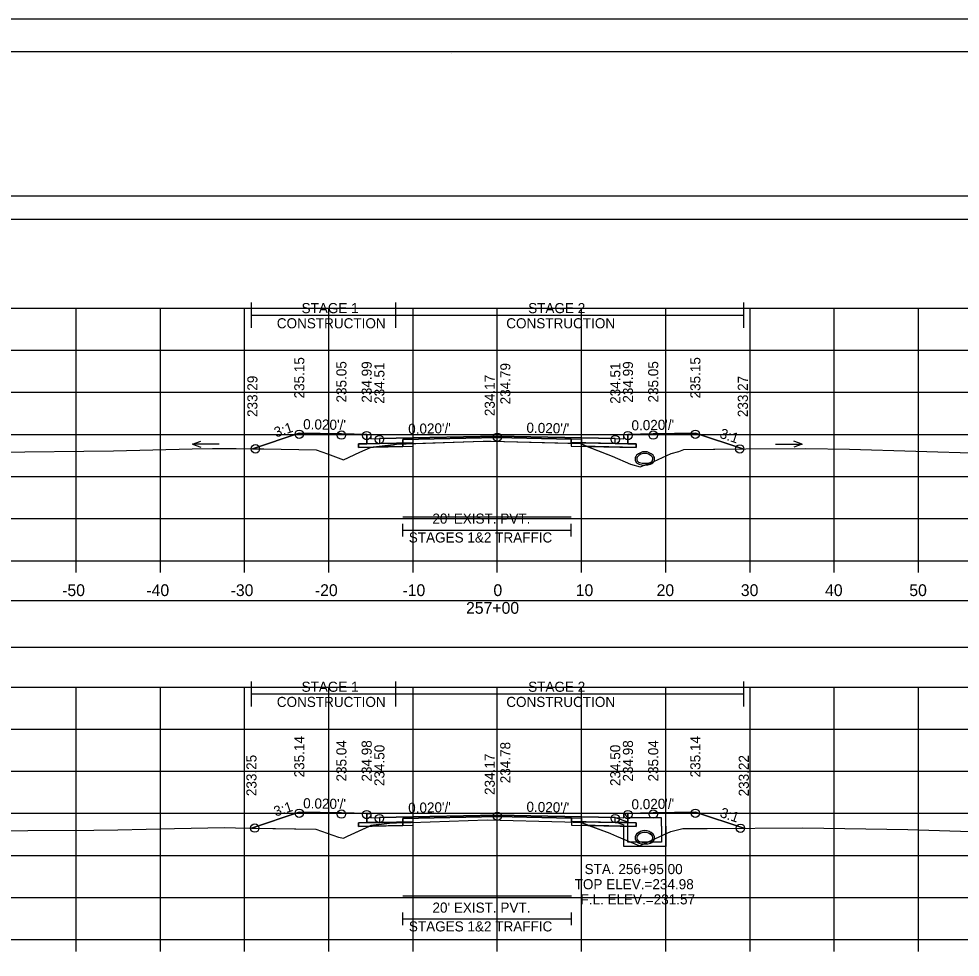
# Model space of a CAD drawing. Extents: x 1369627 to 1374022, y 380035 to 398173.
# Drawn here: x 1372041.7 to 1372153.5, y 392514.3 to 392625.7 of the extents above; entities that cross this region are included whole.
import ezdxf

# ---------------------------------------------------------------- set-up
doc = ezdxf.new("R2010")
doc.units = 0
for name, color, linetype in [('Default', 7, 'Continuous'), ('R_Alt Surface', 7, 'Continuous'), ('R_Axis', 7, 'Continuous'), ('R_Axis Annot', 7, 'Continuous'), ('R_Border', 7, 'Continuous'), ('R_Drive', 7, 'Continuous'), ('R_Exist Surface', 7, 'Continuous'), ('R_Fin Surface', 7, 'Continuous'), ('R_Grid', 7, 'Continuous'), ('R_MOT', 7, 'Continuous'), ('R_No Plot', 7, 'Continuous'), ('R_Water', 7, 'Continuous'), ('R_Water Annot', 7, 'Continuous'), ('R_Xsect Elev', 7, 'Continuous'), ('R_Xsect Slope', 7, 'Continuous'), ('T_Vehicle Path Rt', 7, 'Continuous')]:
    doc.layers.add(name, color=color, linetype=linetype)

msp = doc.modelspace()

# ---------------------------------------------------------------- linework, layer by layer
at = {"layer": 'Default'}
for p, q in [((1372087.31, 392564.25), (1372087.31, 392565.75)), ((1372107.31, 392564.25), (1372107.31, 392565.75)), ((1372087.31, 392565), (1372107.31, 392565)), ((1372087.33, 392518.06), (1372087.33, 392519.56)), ((1372107.33, 392518.06), (1372107.33, 392519.56)), ((1372087.33, 392518.81), (1372107.33, 392518.81))]:
    msp.add_line(p, q, dxfattribs=at)
for points in [[(1371948.53, 392601.94), (1372248.53, 392601.94), (1372248.53, 392604.64), (1371948.53, 392604.64)], [(1372083.02, 392576.35), (1372083.52, 392576.35), (1372083.53, 392575.85), (1372084.53, 392575.87), (1372084.53, 392575.29), (1372083.03, 392575.26)], [(1372113.53, 392575.85), (1372113.54, 392576.35), (1372114.04, 392576.35), (1372114.03, 392575.26), (1372112.53, 392575.29), (1372112.53, 392575.87)], [(1371948.53, 392551.09), (1372248.53, 392551.09), (1372248.53, 392556.61), (1371948.53, 392556.61)], [(1372083.02, 392531.34), (1372083.52, 392531.34), (1372083.53, 392530.84), (1372084.53, 392530.86), (1372084.53, 392530.28), (1372083.03, 392530.25)], [(1372113.53, 392530.84), (1372113.54, 392531.34), (1372114.04, 392531.34), (1372114.03, 392530.25), (1372112.53, 392530.28), (1372112.53, 392530.86)]]:
    msp.add_lwpolyline(points, close=True, dxfattribs=at)
at = {"layer": 'R_Alt Surface'}
for points in [[(1372082.03, 392575.24), (1372083.03, 392575.26), (1372084.53, 392575.29), (1372087.31, 392575.34), (1372087.31, 392574.92), (1372082.03, 392574.82)], [(1372115.03, 392575.24), (1372114.03, 392575.26), (1372112.53, 392575.29), (1372107.31, 392575.39), (1372107.31, 392574.97), (1372115.03, 392574.82)], [(1372082.03, 392530.23), (1372083.03, 392530.25), (1372084.53, 392530.28), (1372087.33, 392530.33), (1372087.33, 392529.92), (1372082.03, 392529.81)], [(1372115.03, 392530.23), (1372114.03, 392530.25), (1372112.53, 392530.28), (1372107.33, 392530.38), (1372107.33, 392529.97), (1372115.03, 392529.81)]]:
    msp.add_lwpolyline(points, close=True, dxfattribs=at)
for points in [[(1372083.03, 392576.35), (1372083.03, 392575.26), (1372084.53, 392575.29), (1372087.31, 392575.34), (1372087.31, 392575.76), (1372098.53, 392575.98), (1372107.31, 392575.81), (1372107.31, 392575.39), (1372112.53, 392575.29), (1372114.03, 392575.26), (1372114.03, 392576.35)], [(1372083.03, 392531.35), (1372083.03, 392530.25), (1372084.53, 392530.28), (1372087.33, 392530.33), (1372087.33, 392530.75), (1372098.53, 392530.97), (1372107.33, 392530.8), (1372107.33, 392530.38), (1372112.53, 392530.28), (1372114.03, 392530.25), (1372114.03, 392531.35)]]:
    msp.add_lwpolyline(points, dxfattribs=at)
at = {"layer": 'R_Axis'}
for p, q in [((1371948.53, 392561.36), (1372248.53, 392561.36)), ((1372048.53, 392559.96), (1372048.53, 392561.36)), ((1372058.53, 392559.96), (1372058.53, 392561.36)), ((1372068.53, 392559.96), (1372068.53, 392561.36)), ((1372078.53, 392559.96), (1372078.53, 392561.36)), ((1372088.53, 392559.96), (1372088.53, 392561.36)), ((1372098.53, 392559.96), (1372098.53, 392561.36)), ((1372108.53, 392559.96), (1372108.53, 392561.36)), ((1372118.53, 392559.96), (1372118.53, 392561.36)), ((1372128.53, 392559.96), (1372128.53, 392561.36)), ((1372138.53, 392559.96), (1372138.53, 392561.36)), ((1372148.53, 392559.96), (1372148.53, 392561.36)), ((1371948.53, 392516.36), (1372248.53, 392516.36)), ((1372048.53, 392514.96), (1372048.53, 392516.36)), ((1372058.53, 392514.96), (1372058.53, 392516.36)), ((1372068.53, 392514.96), (1372068.53, 392516.36)), ((1372078.53, 392514.96), (1372078.53, 392516.36)), ((1372088.53, 392514.96), (1372088.53, 392516.36)), ((1372098.53, 392514.96), (1372098.53, 392516.36)), ((1372108.53, 392514.96), (1372108.53, 392516.36)), ((1372118.53, 392514.96), (1372118.53, 392516.36)), ((1372128.53, 392514.96), (1372128.53, 392516.36)), ((1372138.53, 392514.96), (1372138.53, 392516.36)), ((1372148.53, 392514.96), (1372148.53, 392516.36))]:
    msp.add_line(p, q, dxfattribs=at)
at = {"layer": 'R_Border'}
for p, q in [((1371940.53, 392621.82), (1372256.71, 392621.82)), ((1372093.05, 392621.56), (1372093.05, 392621.56)), ((1372093.05, 392621.56), (1372093.05, 392621.56))]:
    msp.add_line(p, q, dxfattribs=at)
at = {"layer": 'R_Drive'}
for centre, radius, start, end in [((1372116.04, 392572.95), 1.35, 43.6485, 136.3515), ((1372115.53, 392573.44), 0.646, 136.3515, 253.9529), ((1372115.53, 392573.44), 0.438, 136.3515, 253.9529), ((1372116.04, 392572.95), 1.15, 43.6485, 136.3515), ((1372116.55, 392573.44), 0.438, 286.0471, 43.6485), ((1372116.55, 392573.44), 0.646, 286.0471, 43.6485), ((1372116.04, 392575.22), 2.5, 253.9529, 286.0471), ((1372116.04, 392575.22), 2.29, 253.9529, 286.0471), ((1372115.53, 392528.44), 0.646, 136.3515, 253.9529), ((1372115.53, 392528.45), 0.646, 136.3515, 253.9529), ((1372116.04, 392527.95), 1.35, 43.6485, 136.3515), ((1372116.04, 392527.96), 1.35, 43.6485, 136.3515), ((1372115.53, 392528.45), 0.438, 136.3515, 253.9529), ((1372115.53, 392528.44), 0.438, 136.3515, 253.9529), ((1372116.04, 392527.95), 1.15, 43.6485, 136.3515), ((1372116.04, 392527.96), 1.15, 43.6485, 136.3515), ((1372116.55, 392528.45), 0.438, 286.0471, 43.6485), ((1372116.55, 392528.44), 0.438, 286.0471, 43.6485), ((1372116.55, 392528.44), 0.646, 286.0471, 43.6485), ((1372116.55, 392528.45), 0.646, 286.0471, 43.6485), ((1372116.04, 392530.23), 2.5, 253.9529, 286.0471), ((1372116.04, 392530.22), 2.5, 253.9529, 286.0471), ((1372116.04, 392530.23), 2.29, 253.9529, 286.0471), ((1372116.04, 392530.22), 2.29, 253.9529, 286.0471)]:
    msp.add_arc(centre, radius, start, end, dxfattribs=at)
at = {"layer": 'R_Exist Surface'}
for points in [[(1372038.87, 392574.27), (1372052.98, 392574.42), (1372062.29, 392574.64), (1372064.72, 392574.68), (1372067.51, 392574.68), (1372070.81, 392574.63), (1372077.04, 392574.53), (1372078.37, 392574.05), (1372080.27, 392573.36), (1372082.21, 392574.25), (1372083.47, 392574.81), (1372086.2, 392575.14), (1372086.55, 392575.2), (1372096.84, 392575.54), (1372097.31, 392575.56), (1372097.78, 392575.55), (1372108.41, 392575.28), (1372108.91, 392575.05), (1372112.15, 392573.76), (1372114.33, 392572.83), (1372115.48, 392572.52), (1372117.12, 392573.16), (1372119.15, 392574.09), (1372120.08, 392574.32), (1372120.66, 392574.55), (1372128.02, 392574.63), (1372135.15, 392574.68), (1372140.33, 392574.6), (1372156.08, 392574.12)], [(1372038.56, 392529.25), (1372042.78, 392529.3), (1372050.63, 392529.35), (1372053.47, 392529.38), (1372060.21, 392529.54), (1372066.15, 392529.69), (1372067.45, 392529.65), (1372076.97, 392529.47), (1372079.66, 392528.53), (1372080.25, 392528.39), (1372080.75, 392528.64), (1372083.52, 392529.91), (1372085.74, 392530.18), (1372086.55, 392530.22), (1372088.31, 392530.27), (1372097.33, 392530.57), (1372106.53, 392530.33), (1372108.47, 392530.27), (1372111.87, 392529), (1372111.96, 392528.96), (1372112.69, 392528.65), (1372115.33, 392527.53), (1372115.38, 392527.49), (1372115.49, 392527.54), (1372119.14, 392529.2), (1372120.55, 392529.55), (1372123.43, 392529.56), (1372134.79, 392529.64), (1372147.27, 392529.43), (1372156.03, 392529.16)]]:
    msp.add_lwpolyline(points, dxfattribs=at)
at = {"layer": 'R_Fin Surface'}
for points in [[(1372069.45, 392574.65), (1372075.02, 392576.51), (1372080.02, 392576.41), (1372083.02, 392576.35), (1372083.52, 392576.35), (1372083.53, 392575.85), (1372084.53, 392575.87), (1372086.53, 392575.91), (1372098.53, 392576.15), (1372110.53, 392575.91), (1372112.53, 392575.87), (1372113.53, 392575.85), (1372113.54, 392576.35), (1372114.04, 392576.35), (1372117.04, 392576.41), (1372122.04, 392576.51), (1372127.68, 392574.63)], [(1372069.34, 392529.61), (1372075.02, 392531.5), (1372080.02, 392531.4), (1372083.02, 392531.34), (1372083.52, 392531.34), (1372083.53, 392530.84), (1372084.53, 392530.86), (1372086.53, 392530.9), (1372098.53, 392531.14), (1372110.53, 392530.9), (1372112.53, 392530.86), (1372113.53, 392530.84), (1372113.54, 392531.34), (1372114.04, 392531.34), (1372117.04, 392531.4), (1372122.04, 392531.5), (1372127.79, 392529.59)]]:
    msp.add_lwpolyline(points, dxfattribs=at)
at = {"layer": 'R_Grid'}
for p, q in [((1371948.53, 392591.36), (1372248.53, 392591.36)), ((1372048.53, 392561.36), (1372048.53, 392591.36)), ((1372058.53, 392561.36), (1372058.53, 392591.36)), ((1372068.53, 392561.36), (1372068.53, 392591.36)), ((1372078.53, 392561.36), (1372078.53, 392591.36)), ((1372088.53, 392561.36), (1372088.53, 392591.36)), ((1372098.53, 392561.36), (1372098.53, 392591.36)), ((1372108.53, 392561.36), (1372108.53, 392591.36)), ((1372118.53, 392561.36), (1372118.53, 392591.36)), ((1372128.53, 392561.36), (1372128.53, 392591.36)), ((1372138.53, 392561.36), (1372138.53, 392591.36)), ((1372148.53, 392561.36), (1372148.53, 392591.36)), ((1371948.53, 392586.36), (1372248.53, 392586.36)), ((1371948.53, 392581.36), (1372248.53, 392581.36)), ((1371948.53, 392576.36), (1372248.53, 392576.36)), ((1371948.53, 392571.36), (1372248.53, 392571.36)), ((1371948.53, 392566.36), (1372248.53, 392566.36)), ((1371948.53, 392561.36), (1372248.53, 392561.36)), ((1371948.53, 392546.36), (1372248.53, 392546.36)), ((1372048.53, 392516.36), (1372048.53, 392546.36)), ((1372058.53, 392516.36), (1372058.53, 392546.36)), ((1372068.53, 392516.36), (1372068.53, 392546.36)), ((1372078.53, 392516.36), (1372078.53, 392546.36)), ((1372088.53, 392516.36), (1372088.53, 392546.36)), ((1372098.53, 392516.36), (1372098.53, 392546.36)), ((1372108.53, 392516.36), (1372108.53, 392546.36)), ((1372118.53, 392516.36), (1372118.53, 392546.36)), ((1372128.53, 392516.36), (1372128.53, 392546.36)), ((1372138.53, 392516.36), (1372138.53, 392546.36)), ((1372148.53, 392516.36), (1372148.53, 392546.36)), ((1371948.53, 392541.36), (1372248.53, 392541.36)), ((1371948.53, 392536.36), (1372248.53, 392536.36)), ((1371948.53, 392531.36), (1372248.53, 392531.36)), ((1371948.53, 392526.36), (1372248.53, 392526.36)), ((1371948.53, 392521.36), (1372248.53, 392521.36)), ((1371948.53, 392516.36), (1372248.53, 392516.36))]:
    msp.add_line(p, q, dxfattribs=at)
at = {"layer": 'R_MOT'}
for p, q in [((1372069.34, 392589.01), (1372069.34, 392592.01)), ((1372086.49, 392589.01), (1372086.49, 392592.01)), ((1372127.79, 392589.01), (1372127.79, 392592.01)), ((1372069.34, 392590.51), (1372127.79, 392590.51)), ((1372069.34, 392544.03), (1372069.34, 392547.03)), ((1372086.49, 392544.03), (1372086.49, 392547.03)), ((1372127.79, 392544.03), (1372127.79, 392547.03)), ((1372069.34, 392545.53), (1372127.79, 392545.53))]:
    msp.add_line(p, q, dxfattribs=at)
at = {"layer": 'R_No Plot'}
msp.add_line((1371928.13, 392625.72), (1372261.46, 392625.72), dxfattribs=at)
for points in [[(1371928.12, 392625.72), (1372261.46, 392625.72), (1372261.46, 392412.38), (1371928.12, 392412.38)], [(1372174.45, 392621.82), (1372194.07, 392621.82), (1372194.07, 392611.94), (1372210.18, 392611.94), (1372233.38, 392611.94), (1372233.38, 392579.27), (1372256.59, 392579.27), (1372256.71, 392416.36), (1371940.53, 392416.36), (1371940.53, 392621.82)], [(1372088.53, 392575.37), (1372084.53, 392575.29), (1372083.03, 392575.26), (1372082.03, 392575.24), (1372082.03, 392574.82), (1372088.53, 392574.95)], [(1372098.53, 392576.15), (1372086.53, 392575.91), (1372084.53, 392575.87), (1372084.53, 392575.29), (1372088.53, 392575.37), (1372088.53, 392575.78), (1372098.53, 392575.98), (1372108.53, 392575.78), (1372108.53, 392575.37), (1372112.53, 392575.29), (1372112.53, 392575.87), (1372110.53, 392575.91)], [(1372108.53, 392575.37), (1372112.53, 392575.29), (1372114.03, 392575.26), (1372115.03, 392575.24), (1372115.03, 392574.82), (1372108.53, 392574.95)], [(1372098.53, 392531.14), (1372086.53, 392530.9), (1372084.53, 392530.86), (1372084.53, 392530.28), (1372088.53, 392530.36), (1372088.53, 392530.77), (1372098.53, 392530.97), (1372108.53, 392530.77), (1372108.53, 392530.36), (1372112.53, 392530.28), (1372112.53, 392530.86), (1372110.53, 392530.9)], [(1372088.53, 392530.36), (1372084.53, 392530.28), (1372083.03, 392530.25), (1372082.03, 392530.23), (1372082.03, 392529.81), (1372088.53, 392529.94)], [(1372108.53, 392530.36), (1372112.53, 392530.28), (1372114.03, 392530.25), (1372115.03, 392530.23), (1372115.03, 392529.81), (1372108.53, 392529.94)]]:
    msp.add_lwpolyline(points, close=True, dxfattribs=at)
for points in [[(1372083.02, 392576.35), (1372083.03, 392575.26), (1372084.53, 392575.29), (1372088.53, 392575.37), (1372088.53, 392575.78), (1372098.53, 392575.98), (1372108.53, 392575.78), (1372108.53, 392575.37), (1372112.53, 392575.29), (1372114.03, 392575.26), (1372114.04, 392576.35)], [(1372087.31, 392566.56), (1372107.31, 392566.56)], [(1372083.02, 392531.34), (1372083.03, 392530.25), (1372084.53, 392530.28), (1372088.53, 392530.36), (1372088.53, 392530.77), (1372098.53, 392530.97), (1372108.53, 392530.77), (1372108.53, 392530.36), (1372112.53, 392530.28), (1372114.03, 392530.25), (1372114.04, 392531.34)], [(1372087.33, 392521.57), (1372107.33, 392521.57)]]:
    msp.add_lwpolyline(points, dxfattribs=at)
for centre in [(1372075.02, 392576.38), (1372080.02, 392576.28), (1372083.02, 392576.22), (1372098.53, 392576.02), (1372114.04, 392576.22), (1372117.04, 392576.28), (1372122.04, 392576.38), (1372084.53, 392575.74), (1372112.53, 392575.74), (1372069.81, 392574.65), (1372127.31, 392574.63), (1372075.02, 392531.37), (1372080.02, 392531.27), (1372117.04, 392531.27), (1372122.04, 392531.37), (1372083.02, 392531.21), (1372084.53, 392530.73), (1372098.53, 392531.01), (1372112.53, 392530.73), (1372114.04, 392531.21), (1372069.73, 392529.61), (1372127.39, 392529.58)]:
    msp.add_circle(centre, 0.5, dxfattribs=at)
at = {"layer": 'R_Water'}
for p, q in [((1372112.54, 392530.86), (1372114.04, 392530.34)), ((1372113.71, 392531.18), (1372113.79, 392531.34)), ((1372113.71, 392531.18), (1372114.04, 392530.84)), ((1372118.54, 392531.34), (1372113.79, 392531.34)), ((1372118.04, 392530.84), (1372114.04, 392530.84)), ((1372118.04, 392529.84), (1372118.04, 392530.84)), ((1372118.54, 392529.84), (1372118.54, 392531.34)), ((1372112.54, 392530.33), (1372113.54, 392529.99)), ((1372113.54, 392529.84), (1372113.54, 392529.99)), ((1372114.04, 392529.84), (1372114.04, 392530.34))]:
    msp.add_line(p, q, dxfattribs=at)
for points in [[(1372112.54, 392530.33), (1372112.54, 392530.86)], [(1372118.54, 392529.84), (1372118.54, 392527.43), (1372116.04, 392527.43), (1372113.54, 392527.43), (1372113.54, 392529.84)], [(1372118.04, 392529.84), (1372118.04, 392527.93), (1372116.04, 392527.93), (1372114.04, 392527.93), (1372114.04, 392529.84)]]:
    msp.add_lwpolyline(points, dxfattribs=at)
at = {"layer": 'R_Water Annot'}
for p, q in [((1372062.36, 392575.21), (1372063.32, 392575.56)), ((1372134.71, 392575.21), (1372133.75, 392575.56)), ((1372065.5, 392575.21), (1372062.36, 392575.21)), ((1372062.36, 392575.21), (1372063.32, 392574.86)), ((1372131.57, 392575.21), (1372134.71, 392575.21)), ((1372134.71, 392575.21), (1372133.75, 392574.86))]:
    msp.add_line(p, q, dxfattribs=at)
at = {"layer": 'R_Xsect Elev'}
for p, q in [((1372098.53, 392575.53), (1372098.53, 392585.53)), ((1372098.53, 392530.54), (1372098.53, 392540.54))]:
    msp.add_line(p, q, dxfattribs=at)
at = {"layer": 'T_Vehicle Path Rt'}
for p, q in [((1372083.03, 392575.26), (1372083.02, 392576.35)), ((1372087.31, 392575.34), (1372087.31, 392575.23)), ((1372107.31, 392575.31), (1372107.31, 392575.39)), ((1372114.04, 392576.35), (1372114.03, 392575.26)), ((1372083.83, 392574.85), (1372082.03, 392574.82)), ((1372083.83, 392574.85), (1372087.31, 392574.92)), ((1372087.31, 392574.92), (1372087.31, 392575.23)), ((1372108.41, 392575.28), (1372107.31, 392575.31)), ((1372107.31, 392575.31), (1372107.31, 392574.97)), ((1372107.31, 392574.97), (1372109.21, 392574.93)), ((1372109.21, 392574.93), (1372112.15, 392573.76)), ((1372083.03, 392530.25), (1372083.02, 392531.34)), ((1372114.04, 392531.34), (1372114.03, 392530.25)), ((1372083.35, 392529.84), (1372082.03, 392529.81)), ((1372083.35, 392529.84), (1372087.33, 392529.92)), ((1372087.33, 392530.24), (1372086.55, 392530.22)), ((1372087.33, 392530.33), (1372087.33, 392530.24)), ((1372087.33, 392529.92), (1372087.33, 392530.24)), ((1372107.33, 392530.31), (1372107.33, 392530.38)), ((1372107.33, 392530.31), (1372107.33, 392529.97)), ((1372107.33, 392529.97), (1372109.4, 392529.92)), ((1372109.4, 392529.92), (1372111.87, 392529))]:
    msp.add_line(p, q, dxfattribs=at)
for points in [[(1372083.02, 392576.35), (1372080.02, 392576.41), (1372075.02, 392576.51), (1372069.45, 392574.65)], [(1372127.68, 392574.63), (1372122.04, 392576.51), (1372117.04, 392576.41), (1372114.04, 392576.35)], [(1372107.31, 392575.39), (1372107.31, 392575.81), (1372098.53, 392575.98), (1372087.31, 392575.76), (1372087.31, 392575.34)], [(1372087.31, 392575.23), (1372096.84, 392575.54), (1372097.31, 392575.56), (1372097.78, 392575.55), (1372107.31, 392575.31)], [(1372069.45, 392574.65), (1372070.81, 392574.63), (1372077.04, 392574.53), (1372078.37, 392574.05), (1372080.27, 392573.36), (1372082.21, 392574.25), (1372083.47, 392574.81), (1372083.83, 392574.85)], [(1372082.03, 392574.82), (1372082.03, 392575.24), (1372083.03, 392575.26)], [(1372087.31, 392575.23), (1372086.55, 392575.2), (1372086.2, 392575.14), (1372083.83, 392574.85)], [(1372109.21, 392574.93), (1372108.91, 392575.05), (1372108.41, 392575.28)], [(1372114.03, 392575.26), (1372115.03, 392575.24), (1372115.03, 392574.82), (1372109.21, 392574.93)], [(1372112.15, 392573.76), (1372114.33, 392572.83), (1372115.48, 392572.52), (1372117.12, 392573.16), (1372119.15, 392574.09), (1372120.08, 392574.32), (1372120.66, 392574.55), (1372127.68, 392574.63)], [(1372083.02, 392531.34), (1372080.02, 392531.4), (1372075.02, 392531.5), (1372069.34, 392529.61)], [(1372107.33, 392530.38), (1372107.33, 392530.8), (1372098.53, 392530.97), (1372087.33, 392530.75), (1372087.33, 392530.33)], [(1372127.79, 392529.59), (1372122.04, 392531.5), (1372117.04, 392531.4), (1372114.04, 392531.34)], [(1372069.34, 392529.61), (1372076.97, 392529.47), (1372079.66, 392528.53), (1372080.25, 392528.39), (1372080.75, 392528.64), (1372083.35, 392529.84)], [(1372082.03, 392529.81), (1372082.03, 392530.23), (1372083.03, 392530.25)], [(1372086.55, 392530.22), (1372085.74, 392530.18), (1372083.52, 392529.91), (1372083.35, 392529.84)], [(1372087.33, 392530.24), (1372088.31, 392530.27), (1372097.33, 392530.57), (1372106.53, 392530.33), (1372107.33, 392530.31)], [(1372109.4, 392529.92), (1372108.47, 392530.27), (1372107.33, 392530.31)], [(1372114.03, 392530.25), (1372115.03, 392530.23), (1372115.03, 392529.81), (1372109.4, 392529.92)], [(1372111.87, 392529), (1372111.96, 392528.96), (1372112.69, 392528.65), (1372115.33, 392527.53), (1372115.38, 392527.49), (1372115.49, 392527.54), (1372119.14, 392529.2), (1372120.55, 392529.55), (1372123.43, 392529.56), (1372127.79, 392529.59)]]:
    msp.add_lwpolyline(points, dxfattribs=at)

# ---------------------------------------------------------------- texts
at = {"layer": 'R_Axis Annot'}
for s, height, p in [("20' EXIST. PVT.", 1.2, (1372090.82, 392565.76)), ('STAGES 1&2 TRAFFIC', 1.2, (1372088.02, 392563.52)), ('-50', 1.4, (1372046.87, 392557.16)), ('-40', 1.4, (1372056.87, 392557.16)), ('-30', 1.4, (1372066.87, 392557.16)), ('-20', 1.4, (1372076.87, 392557.16)), ('-10', 1.4, (1372087.27, 392557.16)), ('0', 1.4, (1372098.07, 392557.16)), ('10', 1.4, (1372107.84, 392557.16)), ('20', 1.4, (1372117.44, 392557.16)), ('30', 1.4, (1372127.44, 392557.16)), ('40', 1.4, (1372137.44, 392557.16)), ('50', 1.4, (1372147.44, 392557.16)), ('257+00', 1.4, (1372094.82, 392555.06)), ("20' EXIST. PVT.", 1.2, (1372090.83, 392519.56)), ('STAGES 1&2 TRAFFIC', 1.2, (1372088.03, 392517.33))]:
    msp.add_text(s, height=height, dxfattribs=at).set_placement(p)
at = {"layer": 'R_MOT'}
for s, p in [('STAGE 1', (1372075.29, 392590.76)), ('STAGE 2', (1372102.19, 392590.76)), ('CONSTRUCTION', (1372072.35, 392588.96)), ('CONSTRUCTION', (1372099.59, 392588.96)), ('STAGE 1', (1372075.29, 392545.79)), ('STAGE 2', (1372102.19, 392545.79)), ('CONSTRUCTION', (1372072.35, 392543.99)), ('CONSTRUCTION', (1372099.59, 392543.99))]:
    msp.add_text(s, height=1.2, dxfattribs=at).set_placement(p)
at = {"layer": 'R_Water Annot'}
for s, p in [('STA. 256+95.00', (1372108.89, 392524.14)), ('TOP ELEV.=234.98', (1372107.71, 392522.34)), ('F.L. ELEV.=231.57', (1372108.4, 392520.54))]:
    msp.add_text(s, height=1.2, dxfattribs=at).set_placement(p)
at = {"layer": 'R_Xsect Elev'}
for s, p in [('235.15', (1372075.62, 392580.63)), ('235.15', (1372122.64, 392580.63)), ('235.05', (1372080.62, 392580.15)), ('234.99', (1372083.62, 392580.13)), ('234.51', (1372085.13, 392579.99)), ('234.79', (1372100.08, 392579.93)), ('234.51', (1372113.13, 392579.99)), ('234.99', (1372114.64, 392580.13)), ('235.05', (1372117.64, 392580.15)), ('233.29', (1372070.05, 392578.43)), ('234.17', (1372098.23, 392578.53)), ('233.27', (1372128.28, 392578.41)), ('235.14', (1372075.62, 392535.63)), ('235.04', (1372080.62, 392535.14)), ('234.98', (1372083.62, 392535.13)), ('234.78', (1372100.08, 392534.93)), ('234.98', (1372114.64, 392535.13)), ('235.04', (1372117.64, 392535.14)), ('235.14', (1372122.64, 392535.63)), ('234.50', (1372085.13, 392534.6)), ('234.50', (1372113.13, 392534.6)), ('233.25', (1372069.94, 392533.4)), ('234.17', (1372098.23, 392533.54)), ('233.22', (1372128.39, 392533.37))]:
    msp.add_text(s, height=1.2, rotation=90, dxfattribs=at).set_placement(p)
at = {"layer": 'R_Xsect Slope'}
for s, rotation, p in [('3:1', 18.4332, (1372072.26, 392575.99)), ("0.020'/'", 358.8542, (1372075.47, 392576.98)), ("0.020'/'", 1.1458, (1372087.96, 392576.41)), ("0.020'/'", 358.8542, (1372101.98, 392576.56)), ("0.020'/'", 1.1458, (1372114.47, 392576.83)), ('3:1', 341.5668, (1372124.84, 392575.98)), ("0.020'/'", 358.8542, (1372075.47, 392531.96)), ("0.020'/'", 1.1458, (1372114.47, 392531.82)), ('3:1', 18.4332, (1372072.22, 392530.96)), ("0.020'/'", 1.1458, (1372087.96, 392531.4)), ("0.020'/'", 358.8542, (1372101.98, 392531.54)), ('3:1', 341.5668, (1372124.87, 392530.95))]:
    msp.add_text(s, height=1.2, rotation=rotation, dxfattribs=at).set_placement(p)

doc.saveas('drawing.dxf')
